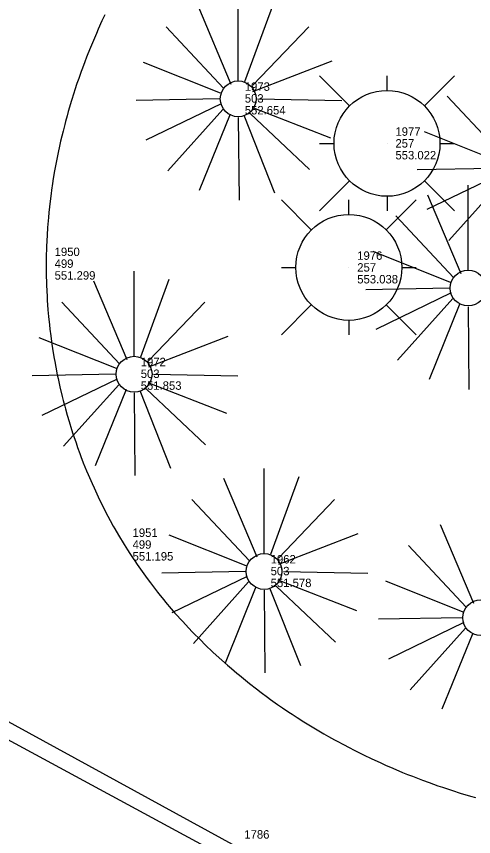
# Model space of a CAD drawing. Extents: x 5447 to 709667, y 4528 to 375505.
# Drawn here: x 707771.33 to 707784.88, y 374330.25 to 374354.56 of the extents above; entities that cross this region are included whole.
import ezdxf

# ---------------------------------------------------------------- set-up
doc = ezdxf.new("R2010")
doc.units = 0
for name, color, linetype in [('SV_BKLN_BKLN', 7, 'Continuous'), ('SV_ILUM_LAMP_', 7, 'Continuous'), ('SV_NODES_ACTIVE_POINT', 7, 'Continuous'), ('SV_NODES_DESCRIPTION', 7, 'Continuous'), ('SV_NODES_ELEVATION', 7, 'Continuous'), ('SV_NODES_PT_NUMBER', 7, 'Continuous'), ('SV_ROAD_BCURB', 7, 'Continuous'), ('SV_TREE_TREEVEG', 7, 'Continuous')]:
    doc.layers.add(name, color=color, linetype=linetype)

msp = doc.modelspace()

# ---------------------------------------------------------------- linework, layer by layer
at = {"layer": 'SV_BKLN_BKLN'}
msp.add_lwpolyline([(707668.013, 374388.198), (707689.686, 374379.624), (707703.718, 374372.431), (707723.212, 374361.4), (707748.858, 374345.895), (707761.182, 374339.078), (707777.834, 374329.963), (707797.596, 374319.719), (707814.505, 374313.075), (707821.867, 374312.146), (707831.306, 374315.52), (707836.421, 374322.12), (707841.206, 374340.875), (707840.35, 374345.116), (707836.714, 374354.088), (707831.257, 374361.869), (707818.314, 374367.044), (707814.439, 374368.488), (707797.093, 374375.675), (707772.101, 374385.735), (707743.175, 374397.444), (707711.782, 374410.058), (707680.718, 374421.944)], dxfattribs=at)
at = {"layer": 'SV_ILUM_LAMP_'}
for p, q in [((707781.201, 374351.908), (707780.313, 374352.799)), ((707782.313, 374352.371), (707782.313, 374352.799)), ((707783.422, 374351.908), (707784.313, 374352.799)), ((707780.313, 374350.799), (707780.741, 374350.799)), ((707782.313, 374350.799), (707782.313, 374350.799)), ((707783.881, 374350.799), (707784.313, 374350.799)), ((707781.201, 374349.687), (707780.313, 374348.799)), ((707783.422, 374349.69), (707784.313, 374348.799)), ((707780.069, 374348.231), (707779.181, 374349.122)), ((707781.181, 374348.694), (707781.181, 374349.122)), ((707782.29, 374348.231), (707783.181, 374349.122)), ((707782.313, 374349.227), (707782.313, 374348.799)), ((707779.181, 374347.122), (707779.609, 374347.122)), ((707781.181, 374347.122), (707781.181, 374347.122)), ((707782.749, 374347.122), (707783.181, 374347.122)), ((707780.069, 374346.01), (707779.181, 374345.122)), ((707782.29, 374346.013), (707783.181, 374345.122)), ((707781.181, 374345.55), (707781.181, 374345.122))]:
    msp.add_line(p, q, dxfattribs=at)
for centre in [(707782.313, 374350.799), (707781.181, 374347.122)]:
    msp.add_circle(centre, 1.57, dxfattribs=at)
at = {"layer": 'SV_NODES_ACTIVE_POINT'}
for p, q in [((707772.212, 374347.234), (707772.212, 374347.234)), ((707774.522, 374338.907), (707774.522, 374338.907))]:
    msp.add_line(p, q, dxfattribs=at)
at = {"layer": 'SV_ROAD_BCURB'}
msp.add_lwpolyline([(707808.127, 374314.471), (707807.847, 374314.575), (707807.287, 374314.787), (707807.008, 374314.895), (707806.45, 374315.114), (707805.894, 374315.337), (707805.524, 374315.489), (707804.784, 374315.799), (707804.507, 374315.917), (707803.954, 374316.157), (707803.402, 374316.401), (707803.033, 374316.567), (707802.297, 374316.903), (707801.745, 374317.16), (707801.377, 374317.333), (707800.64, 374317.686), (707800.272, 374317.865), (707799.534, 374318.228), (707798.795, 374318.598), (707798.302, 374318.848), (707797.312, 374319.357), (707777.615, 374329.581), (707759.267, 374339.513), (707740.926, 374350.02)], dxfattribs=at)
msp.add_lwpolyline([(707808.127, 374314.471), (707807.847, 374314.575), (707807.287, 374314.787), (707807.008, 374314.895), (707806.45, 374315.114), (707805.894, 374315.337), (707805.524, 374315.489), (707804.784, 374315.799), (707804.507, 374315.917), (707803.954, 374316.157), (707803.402, 374316.401), (707803.033, 374316.567), (707802.297, 374316.903), (707801.745, 374317.16), (707801.377, 374317.333), (707800.64, 374317.686), (707800.272, 374317.865), (707799.534, 374318.228), (707798.795, 374318.598), (707798.302, 374318.848), (707797.312, 374319.357), (707777.615, 374329.581), (707759.267, 374339.513), (707740.926, 374350.02)], dxfattribs=at)
at = {"layer": 'SV_TREE_TREEVEG'}
for p, q in [((707777.902, 374352.649), (707777.902, 374355.171)), ((707776.702, 374354.882), (707777.687, 374352.551)), ((707778.935, 374354.929), (707778.094, 374352.623)), ((707775.763, 374354.258), (707777.47, 374352.431)), ((707778.336, 374352.529), (707779.993, 374354.258)), ((707777.376, 374352.286), (707775.092, 374353.2)), ((707778.336, 374352.337), (707780.689, 374353.247)), ((707777.35, 374352.119), (707774.875, 374352.072)), ((707777.398, 374351.975), (707775.165, 374350.894)), ((707778.478, 374352.119), (707780.976, 374352.072)), ((707784.096, 374352.198), (707785.803, 374350.371)), ((707777.445, 374351.808), (707775.813, 374349.981)), ((707778.358, 374351.855), (707780.642, 374350.967)), ((707777.662, 374351.663), (707776.749, 374349.404)), ((707777.902, 374351.568), (707777.927, 374349.115)), ((707778.068, 374351.638), (707778.982, 374349.332)), ((707778.261, 374351.688), (707780.015, 374350.028)), ((707785.709, 374350.226), (707783.425, 374351.14)), ((707785.683, 374350.059), (707783.208, 374350.012)), ((707785.731, 374349.915), (707783.498, 374348.834)), ((707785.778, 374349.748), (707784.146, 374347.921)), ((707784.716, 374347.039), (707784.716, 374349.561)), ((707783.516, 374349.272), (707784.501, 374346.941)), ((707782.577, 374348.648), (707784.284, 374346.821)), ((707784.19, 374346.676), (707781.906, 374347.59)), ((707774.818, 374344.486), (707774.818, 374347.008)), ((707773.618, 374346.719), (707774.603, 374344.388)), ((707775.851, 374346.766), (707775.01, 374344.46)), ((707784.164, 374346.509), (707781.689, 374346.462)), ((707784.212, 374346.365), (707781.979, 374345.284)), ((707784.259, 374346.198), (707782.627, 374344.371)), ((707772.679, 374346.095), (707774.386, 374344.268)), ((707775.252, 374344.366), (707776.909, 374346.095)), ((707784.476, 374346.053), (707783.563, 374343.794)), ((707784.716, 374345.958), (707784.741, 374343.505)), ((707774.292, 374344.123), (707772.008, 374345.037)), ((707775.252, 374344.174), (707777.605, 374345.084)), ((707774.266, 374343.956), (707771.791, 374343.909)), ((707775.394, 374343.956), (707777.892, 374343.909)), ((707774.314, 374343.812), (707772.081, 374342.731)), ((707775.274, 374343.692), (707777.558, 374342.804)), ((707774.361, 374343.645), (707772.729, 374341.818)), ((707774.578, 374343.5), (707773.665, 374341.241)), ((707774.984, 374343.475), (707775.898, 374341.169)), ((707775.177, 374343.525), (707776.931, 374341.865)), ((707774.818, 374343.405), (707774.843, 374340.952)), ((707778.669, 374338.637), (707778.669, 374341.159)), ((707777.469, 374340.87), (707778.454, 374338.539)), ((707779.702, 374340.917), (707778.861, 374338.611)), ((707776.53, 374340.246), (707778.237, 374338.419)), ((707779.103, 374338.517), (707780.76, 374340.246)), ((707783.892, 374339.5), (707784.877, 374337.169)), ((707778.143, 374338.274), (707775.859, 374339.188)), ((707779.103, 374338.325), (707781.456, 374339.235)), ((707782.953, 374338.876), (707784.66, 374337.049)), ((707778.117, 374338.107), (707775.642, 374338.06)), ((707779.245, 374338.107), (707781.743, 374338.06)), ((707778.165, 374337.963), (707775.932, 374336.882)), ((707778.212, 374337.796), (707776.58, 374335.969)), ((707778.429, 374337.651), (707777.516, 374335.392)), ((707778.835, 374337.626), (707779.749, 374335.32)), ((707779.028, 374337.676), (707780.782, 374336.016)), ((707779.125, 374337.843), (707781.409, 374336.955)), ((707784.566, 374336.904), (707782.282, 374337.818)), ((707778.669, 374337.556), (707778.694, 374335.103)), ((707784.54, 374336.737), (707782.065, 374336.69)), ((707784.588, 374336.593), (707782.355, 374335.512)), ((707784.635, 374336.426), (707783.003, 374334.599)), ((707784.852, 374336.281), (707783.939, 374334.022))]:
    msp.add_line(p, q, dxfattribs=at)
msp.add_lwpolyline([(707773.951, 374354.611), (707773.865, 374354.428), (707773.753, 374354.182), (707773.699, 374354.059), (707773.579, 374353.78), (707773.521, 374353.64), (707773.446, 374353.452), (707773.409, 374353.358), (707773.355, 374353.217), (707773.284, 374353.027), (707773.249, 374352.933), (707773.174, 374352.718), (707773.124, 374352.575), (707773.061, 374352.384), (707773.03, 374352.288), (707772.962, 374352.071), (707772.866, 374351.745), (707772.83, 374351.616), (707772.783, 374351.443), (707772.76, 374351.357), (707772.711, 374351.161), (707772.64, 374350.868), (707772.607, 374350.721), (707772.565, 374350.524), (707772.545, 374350.426), (707772.515, 374350.278), (707772.478, 374350.081), (707772.461, 374349.982), (707772.423, 374349.759), (707772.4, 374349.611), (707772.371, 374349.412), (707772.357, 374349.313), (707772.329, 374349.089), (707772.292, 374348.753), (707772.277, 374348.603), (707772.261, 374348.403), (707772.253, 374348.304), (707772.238, 374348.079), (707772.222, 374347.741), (707772.213, 374347.403), (707772.212, 374347.234), (707772.212, 374347.018), (707772.214, 374346.873), (707772.219, 374346.68), (707772.222, 374346.584), (707772.228, 374346.44), (707772.237, 374346.247), (707772.243, 374346.151), (707772.264, 374345.863), (707772.281, 374345.671), (707772.307, 374345.415), (707772.321, 374345.287), (707772.345, 374345.096), (707772.38, 374344.842), (707772.4, 374344.715), (707772.42, 374344.588), (707772.448, 374344.419), (707772.463, 374344.335), (707772.494, 374344.166), (707772.538, 374343.942), (707772.562, 374343.831), (707772.617, 374343.58), (707772.684, 374343.299), (707772.716, 374343.175), (707772.759, 374343.01), (707772.781, 374342.927), (707772.833, 374342.742), (707772.888, 374342.557), (707772.963, 374342.313), (707773.003, 374342.191), (707773.095, 374341.918), (707773.143, 374341.782), (707773.208, 374341.602), (707773.242, 374341.512), (707773.311, 374341.333), (707773.406, 374341.096), (707773.456, 374340.978), (707773.57, 374340.714), (707773.629, 374340.583), (707773.709, 374340.409), (707773.75, 374340.322), (707773.813, 374340.193), (707773.898, 374340.022), (707773.941, 374339.937), (707774.041, 374339.746), (707774.109, 374339.62), (707774.201, 374339.452), (707774.248, 374339.369), (707774.356, 374339.183), (707774.522, 374338.907), (707774.624, 374338.745), (707774.693, 374338.638), (707774.786, 374338.495), (707774.834, 374338.425), (707774.905, 374338.319), (707775.002, 374338.179), (707775.052, 374338.11), (707775.201, 374337.903), (707775.303, 374337.767), (707775.511, 374337.497), (707775.591, 374337.398), (707775.698, 374337.265), (707775.752, 374337.2), (707775.917, 374337.004), (707776.029, 374336.876), (707776.257, 374336.621), (707776.432, 374336.434), (707776.55, 374336.31), (707776.79, 374336.067), (707776.913, 374335.947), (707777.161, 374335.71), (707777.415, 374335.479), (707777.586, 374335.327), (707777.702, 374335.227), (707777.858, 374335.095), (707777.937, 374335.03), (707778.239, 374334.786), (707778.443, 374334.627), (707778.581, 374334.522), (707778.767, 374334.385), (707778.86, 374334.317), (707779.072, 374334.167), (707779.215, 374334.068), (707779.407, 374333.938), (707779.504, 374333.874), (707779.65, 374333.779), (707779.846, 374333.655), (707779.945, 374333.593), (707780.243, 374333.413), (707780.444, 374333.295), (707780.58, 374333.218), (707780.761, 374333.117), (707780.852, 374333.067), (707781.006, 374332.984), (707781.213, 374332.875), (707781.318, 374332.822), (707781.632, 374332.665), (707781.844, 374332.564), (707782.128, 374332.432), (707782.271, 374332.368), (707782.487, 374332.274), (707782.776, 374332.153), (707782.922, 374332.093), (707783.068, 374332.035), (707783.264, 374331.96), (707783.362, 374331.923), (707783.559, 374331.85), (707783.823, 374331.756), (707783.955, 374331.711), (707784.255, 374331.612), (707784.481, 374331.54), (707784.784, 374331.449), (707784.936, 374331.405)], dxfattribs=at)
for centre in [(707777.902, 374352.119), (707784.716, 374346.509), (707774.818, 374343.956), (707778.669, 374338.107), (707785.092, 374336.737)]:
    msp.add_circle(centre, 0.53, dxfattribs=at)

# ---------------------------------------------------------------- texts
at = {"layer": 'SV_NODES_DESCRIPTION'}
for s, p in [('503', (707778.098, 374352.007)), ('257', (707782.563, 374350.674)), ('499', (707772.462, 374347.109)), ('257', (707781.431, 374346.997)), ('503', (707775.014, 374343.844)), ('499', (707774.772, 374338.782)), ('503', (707778.865, 374337.995))]:
    msp.add_text(s, height=0.25, dxfattribs=at).set_placement(p)
at = {"layer": 'SV_NODES_ELEVATION'}
for s, p in [('552.654', (707778.098, 374351.657)), ('553.022', (707782.563, 374350.324)), ('551.299', (707772.462, 374346.759)), ('553.038', (707781.431, 374346.647)), ('551.853', (707775.014, 374343.494)), ('551.195', (707774.772, 374338.432)), ('551.578', (707778.865, 374337.645))]:
    msp.add_text(s, height=0.25, dxfattribs=at).set_placement(p)
at = {"layer": 'SV_NODES_PT_NUMBER'}
for s, p in [('1973', (707778.098, 374352.357)), ('1977', (707782.563, 374351.024)), ('1950', (707772.462, 374347.459)), ('1976', (707781.431, 374347.347)), ('1972', (707775.014, 374344.194)), ('1951', (707774.772, 374339.132)), ('1962', (707778.865, 374338.345)), ('1786', (707778.084, 374330.188))]:
    msp.add_text(s, height=0.25, dxfattribs=at).set_placement(p)

doc.saveas('drawing.dxf')
